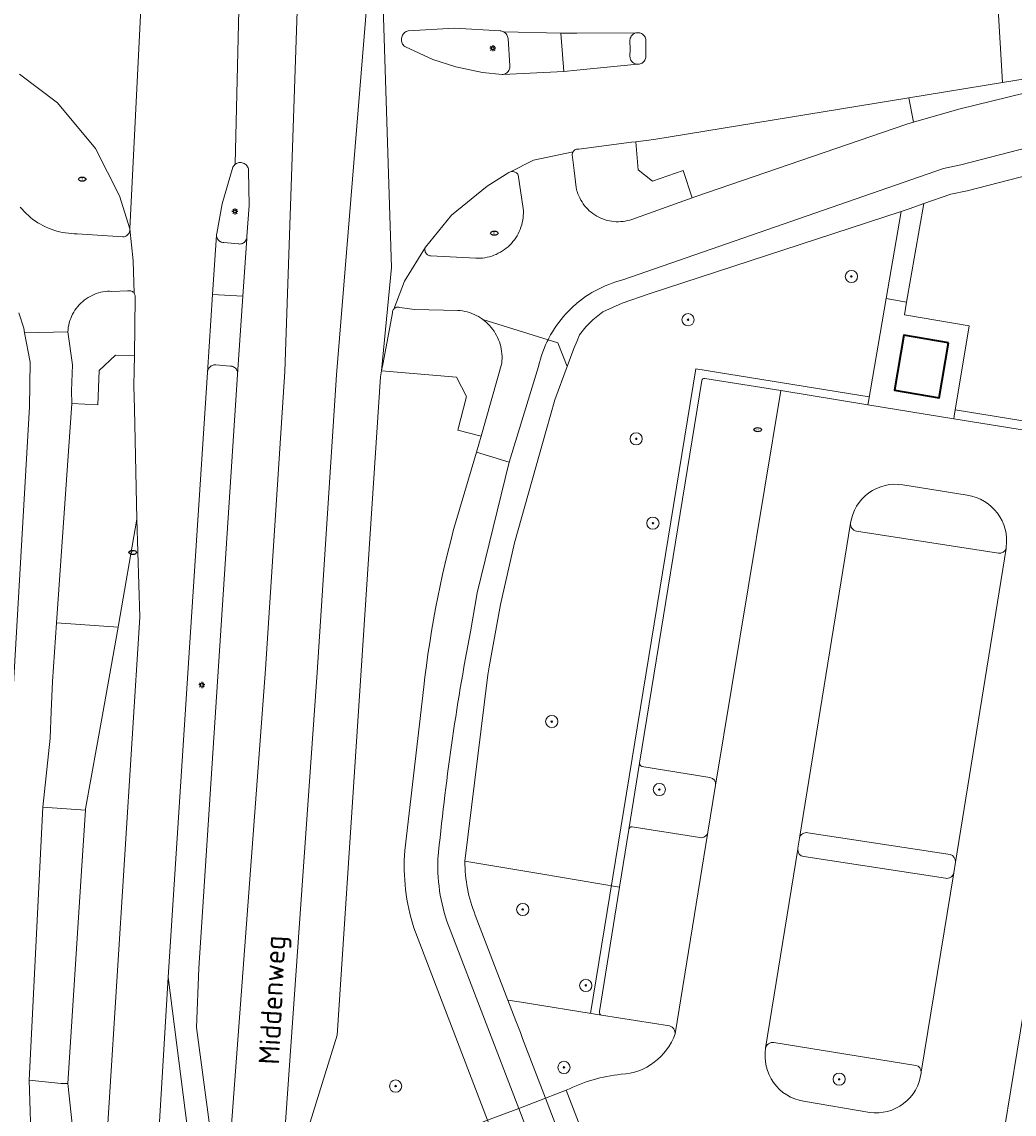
# Model space of a CAD drawing. Header units: metres. Extents: x 152610 to 160096, y 456114 to 462495.
# Tile 603 of 656: x 158464 to 158529, y 460866 to 460938. Entities that reach past the tile are written whole.
import ezdxf
from ezdxf.enums import TextEntityAlignment as Align

# ---------------------------------------------------------------- set-up
doc = ezdxf.new("R2010")
doc.units = ezdxf.units.M
doc.header["$LTSCALE"] = 0.5
doc.layers.get('0').update_dxf_attribs({"linetype": 'CONTINUOUS'})
for name, color, linetype, lineweight in [('B-PV-GR-BEPLANTING_CULTUUR_BODEMBEDEKKER-GV', 251, 'CONTINUOUS', 18), ('B-PV-GR-BOOM-S', 251, 'CONTINUOUS', 25), ('B-PV-IE-MEUBILAIR-S', 251, 'CONTINUOUS', 25), ('B-PV-IE-TERREINAFSCHEIDING_KUNSTMATIG_HEKWERK-G', 251, 'IE-TERREINAFSCHEIDING_KUNSTMATIG-SO', 18), ('B-PV-OG-BEBOUWING-GV', 6, 'CONTINUOUS', 35), ('B-PV-OG-TERREIN_BEGROEID-GV', 251, 'CONTINUOUS', 18), ('B-PV-OG-TOPOGRAFIE-T18', 1, 'CONTINUOUS', 18), ('B-PV-OG-WEG-GV', 251, 'CONTINUOUS', 18), ('B-PV-VH-GESLOTENVERHARDING_ASFALT-GV', 251, 'CONTINUOUS', 18), ('B-PV-VH-OPENVERHARDING_BETONSTRAATSTEEN-GV', 251, 'CONTINUOUS', 18), ('B-PV-VH-OPENVERHARDING_TEGEL-GV', 251, 'CONTINUOUS', 18)]:
    doc.layers.add(name, color=color, linetype=linetype, lineweight=lineweight)
doc.styles.add('NLCS-ISO', font='NLCS-ISO.ttf')
doc.styles.add('NLCS-ISO-M750-T18', font='NLCS-ISO.ttf', dxfattribs={"height": 1.35})
doc.linetypes.add('IE-TERREINAFSCHEIDING_KUNSTMATIG-SO', pattern='A,4,[82,NLCS.SHX,S=0.75,R=90,X=0,Y=0],4,-2', length=10)

# ---------------------------------------------------------------- blocks, each defined once
blk = doc.blocks.new('SIE-MEUBILAIR_PAAL_LICHTMAST-SO')
for points in [[(-0.62, 0), (-1, 0)], [(-0.71, 0.71), (-0.44, 0.44)], [(0, 1), (0, 0.62)], [(0.44, 0.44), (0.71, 0.71)], [(1, 0), (0.62, 0)], [(-0.71, -0.71), (-0.44, -0.44)], [(0, -0.62), (0, -1)], [(0.44, -0.44), (0.71, -0.71)]]:
    blk.add_lwpolyline(points)
blk.add_circle((0, 0), 0.5)
blk = doc.blocks.new('SIE-MEUBILAIR_PUT_RIOOLPUT-SO')
blk.add_ellipse((0, 0), major_axis=(1.25, 0), ratio=0.54)
at = {"style": 'NLCS-ISO'}
blk.add_text('ri', height=0.75, dxfattribs=at).set_placement((-0.04, 0.07), align=Align.MIDDLE_CENTER)
blk = doc.blocks.new('SGR-BOOM_GBKN-SO')
at = {"linetype": 'ByBlock', "lineweight": 18}
h = blk.add_hatch(color=0, dxfattribs=at)
h.dxf.hatch_style = 1
edge = h.paths.add_edge_path()
edge.add_arc((0, 0), 0.25, 0, 360)
at = {"color": 0, "linetype": 'ByBlock', "lineweight": 18}
for radius in [2, 0.25]:
    blk.add_circle((0, 0), radius, dxfattribs=at)
at = {"color": 0, "linetype": 'ByBlock', "lineweight": 18, "style": 'NLCS-ISO'}
blk.add_attdef('SOORT', (2.5, 0), '', height=1.5, dxfattribs=at)

msp = doc.modelspace()

# ---------------------------------------------------------------- linework, layer by layer
at = {"layer": 'B-PV-GR-BEPLANTING_CULTUUR_BODEMBEDEKKER-GV'}
for points in [[(158521.358, 460907.619, 0.422211), (158517.93, 460905.111)], [(158528.123, 460903.533, 0.409818), (158525.57, 460906.945)], [(158517.93, 460905.111, 0.41285), (158518.305, 460904.593)], [(158527.613, 460903.151, 0.403351), (158528.111, 460903.454)], [(158504.25, 460889.174, -0.298649), (158504.094, 460889.382)], [(158509.081, 460887.94, 0.411289), (158508.71, 460888.453)], [(158503.393, 460885.045, -0.391324), (158503.617, 460885.217)], [(158508.046, 460884.517, 0.431553), (158508.57, 460884.857)], [(158515.123, 460884.829, 0.419562), (158514.582, 460884.476)], [(158514.467, 460883.746, 0.412521), (158514.861, 460883.276)], [(158524.797, 460882.899, 0.387941), (158524.443, 460883.4)], [(158524.136, 460881.848, 0.426619), (158524.68, 460882.204)], [(158506.425, 460871.65, 0.37713), (158506.073, 460872.179)], [(158502.896, 460869.006, 0.304201), (158506.425, 460871.65)], [(158512.36, 460870.707, 0.415741), (158514.84, 460867.242)], [(158512.903, 460871.081, 0.417359), (158512.36, 460870.707)], [(158522.552, 460869.144, 0.390467), (158522.208, 460869.587)], [(158499.302, 460867.958, -0.090478), (158502.896, 460869.006)], [(158519.183, 460866.511, 0.420675), (158522.542, 460869.082)]]:
    msp.add_lwpolyline(points, format="xyb", dxfattribs=at)
at = {"layer": 'B-PV-GR-BEPLANTING_CULTUUR_BODEMBEDEKKER-GV', "flags": 128}
for points in [[(158525.57, 460906.945), (158521.358, 460907.619)], [(158518.305, 460904.593), (158527.613, 460903.151)], [(158528.111, 460903.454), (158528.123, 460903.533)], [(158504.094, 460889.382), (158503.393, 460885.045)], [(158508.71, 460888.453), (158504.25, 460889.174)], [(158508.57, 460884.857), (158509.081, 460887.94)], [(158503.617, 460885.217), (158508.046, 460884.517)], [(158514.582, 460884.476), (158514.477, 460883.81), (158514.467, 460883.746)], [(158524.443, 460883.4), (158515.123, 460884.829)], [(158514.861, 460883.276), (158524.136, 460881.848)], [(158524.68, 460882.204), (158524.797, 460882.899)], [(158506.073, 460872.179), (158501.61, 460872.881), (158496.205, 460873.75), (158495.472, 460873.868), (158495.994, 460872.507), (158496.29, 460871.734)], [(158496.29, 460871.734), (158496.439, 460871.347), (158497.938, 460867.438), (158499.302, 460867.958)], [(158522.208, 460869.587), (158512.903, 460871.081)], [(158522.542, 460869.082), (158522.548, 460869.115), (158522.552, 460869.144)], [(158514.84, 460867.242), (158519.183, 460866.511)]]:
    msp.add_lwpolyline(points, dxfattribs=at)
at = {"layer": 'B-PV-IE-TERREINAFSCHEIDING_KUNSTMATIG_HEKWERK-G', "flags": 128}
for points in [[(158519.143, 460913.389), (158507.777, 460915.226), (158500.891, 460872.997)], [(158542.654, 460909.636), (158524.78, 460912.531)]]:
    msp.add_lwpolyline(points, dxfattribs=at)
at = {"layer": 'B-PV-OG-BEBOUWING-GV', "flags": 128}
msp.add_lwpolyline([(158524.342, 460916.927), (158521.425, 460917.428), (158520.804, 460913.825), (158523.719, 460913.322)], close=True, dxfattribs=at)
at = {"layer": 'B-PV-OG-TERREIN_BEGROEID-GV', "flags": 128}
for points in [[(158522.038, 460931.379), (158521.734, 460932.966), (158505.026, 460930.241), (158503.859, 460930.102), (158504.02, 460928.261), (158504.944, 460927.516), (158506.965, 460928.204), (158507.542, 460926.415), (158507.732, 460926.483), (158521.614, 460931.256)], [(158533.258, 460927.748), (158530.387, 460928.137), (158525.559, 460926.882), (158524.484, 460926.656), (158522.718, 460926.042), (158521.596, 460919.592), (158521.452, 460918.762), (158525.7, 460918.033), (158524.712, 460912.126), (158524.683, 460911.95), (158532.697, 460910.652), (158532.726, 460913.197)], [(158471.007, 460916.093), (158469.76, 460916.111), (158468.691, 460915.106), (158468.611, 460912.859), (158466.902, 460912.943), (158465.907, 460898.581), (158469.941, 460898.302), (158469.965, 460898.439), (158471.169, 460905.374), (158471.014, 460912.592), (158470.976, 460914.106), (158470.992, 460915.11)]]:
    msp.add_lwpolyline(points, close=True, dxfattribs=at)
for points in [[(158513.358, 460913.793), (158519.054, 460912.869), (158519.091, 460913.086), (158520.254, 460919.823), (158521.238, 460925.528), (158504.735, 460920.141), (158502.968, 460919.528), (158501.696, 460918.946), (158501.042, 460918.436), (158500.583, 460917.969), (158500.166, 460917.446), (158500.014, 460917.059), (158499.792, 460916.552), (158499.351, 460915.373), (158498.546, 460913.193), (158497.978, 460911.192), (158495.914, 460903.817), (158494.991, 460899.776), (158494.253, 460895.697), (158494.212, 460895.431), (158494.171, 460895.164), (158492.66, 460882.968), (158497.63, 460882.129), (158502.784, 460881.259), (158503.393, 460885.045), (158504.094, 460889.382), (158508.182, 460914.451)], [(158493.421, 460909.754), (158493.721, 460910.816), (158492.2, 460911.207), (158492.764, 460913.416), (158492.097, 460914.678), (158487.197, 460915.083), (158487.118, 460914.689), (158484.295, 460871.56), (158482.528, 460865.863), (158480.993, 460859.989), (158480.214, 460855.965), (158480.059, 460855.162), (158478.098, 460842.559), (158477.631, 460833.449), (158478.344, 460833.449), (158478.344, 460833.238), (158478.344, 460832.377)], [(158508.377, 460914.598), (158513.358, 460913.793)], [(158488.715, 460883.656), (158489.96, 460894.387), (158490.037, 460895.029), (158490.135, 460895.78), (158490.24, 460896.53), (158490.354, 460897.279), (158490.475, 460898.026), (158490.604, 460898.773), (158490.741, 460899.517), (158490.886, 460900.261), (158491.039, 460901.002), (158491.199, 460901.742), (158491.368, 460902.481), (158491.544, 460903.217), (158491.728, 460903.952), (158491.92, 460904.685), (158492.119, 460905.415), (158493.421, 460909.754)], [(158502.784, 460881.259), (158497.63, 460882.129), (158492.66, 460882.968)], [(158501.474, 460873.114), (158502.784, 460881.259)], [(158493.338, 460879.431), (158495.472, 460873.868), (158496.205, 460873.75), (158501.61, 460872.881)], [(158488.841, 460863.972), (158492.792, 460865.477), (158494.145, 460865.993), (158489.308, 460878.602)], [(158467.065, 460864.542), (158466.645, 460868.4), (158466.217, 460868.406), (158464.107, 460868.622), (158464.261, 460863.85)]]:
    msp.add_lwpolyline(points, dxfattribs=at)
at = {"layer": 'B-PV-OG-TERREIN_BEGROEID-GV'}
for points in [[(158508.182, 460914.451, -0.375937), (158508.377, 460914.598)], [(158489.308, 460878.602, -0.093601), (158488.715, 460883.656)], [(158492.66, 460882.968, 0.095572), (158493.338, 460879.431)], [(158501.61, 460872.881, -0.444285), (158501.474, 460873.114)]]:
    msp.add_lwpolyline(points, format="xyb", dxfattribs=at)
at = {"layer": 'B-PV-OG-WEG-GV', "flags": 128}
msp.add_lwpolyline([(158463.523, 460925.82), (158463.649, 460925.671), (158463.78, 460925.528), (158463.917, 460925.391), (158464.06, 460925.259), (158464.207, 460925.133), (158464.36, 460925.014), (158464.518, 460924.901), (158464.68, 460924.794), (158464.847, 460924.695), (158465.017, 460924.602), (158465.192, 460924.516), (158465.369, 460924.438), (158465.55, 460924.367), (158465.733, 460924.303), (158465.919, 460924.247), (158466.107, 460924.199), (158466.297, 460924.159), (158466.488, 460924.126), (158466.681, 460924.101), (158466.874, 460924.084), (158467.068, 460924.076), (158467.262, 460924.075), (158470.257, 460923.863), (158470.279, 460923.865), (158470.34, 460923.876), (158470.399, 460923.895), (158470.455, 460923.922), (158470.508, 460923.955), (158470.555, 460923.995), (158470.597, 460924.041), (158470.633, 460924.091), (158470.662, 460924.146), (158470.684, 460924.205), (158470.698, 460924.265), (158470.705, 460924.327), (158470.703, 460924.389), (158470.024, 460926.545), (158468.45, 460929.666), (158465.963, 460932.639), (158463.485, 460934.522)], dxfattribs=at)
at = {"layer": 'B-PV-VH-GESLOTENVERHARDING_ASFALT-GV', "flags": 128}
for points in [[(158476.642, 460818.377), (158477.631, 460833.449), (158478.098, 460842.559), (158480.059, 460855.162), (158480.214, 460855.965), (158482.988, 460895.317), (158484.247, 460914.825), (158486.988, 460948.497), (158482.122, 460948.893), (158482.058, 460948.894), (158482.008, 460948.902), (158480.854, 460915.044), (158479.595, 460895.536), (158476.759, 460857.499), (158476.641, 460855.02), (158476.31, 460852.56), (158474.74, 460842.554), (158473.875, 460830.75), (158473.15, 460818.25), (158469.87, 460795.632), (158473.329, 460795.352), (158476.5, 460816.544), (158476.522, 460816.743)], [(158487.197, 460915.083), (158487.856, 460921.865), (158486.988, 460948.497), (158484.247, 460914.825), (158482.988, 460895.317), (158480.214, 460855.965), (158480.993, 460859.989), (158482.528, 460865.863), (158484.295, 460871.56), (158487.118, 460914.689)], [(158488.938, 460937.371), (158491.97, 460937.535), (158494.973, 460937.369), (158495.014, 460937.363), (158495.08, 460937.347), (158495.144, 460937.324), (158495.204, 460937.293), (158498.941, 460937.202), (158500, 460937.208), (158503.874, 460937.229), (158503.925, 460937.238), (158503.99, 460937.242), (158504.054, 460937.238), (158504.118, 460937.226), (158504.179, 460937.206), (158504.238, 460937.179), (158504.293, 460937.145), (158504.343, 460937.104), (158504.388, 460937.057), (158504.427, 460937.006), (158504.459, 460936.949), (158504.484, 460936.89), (158504.501, 460936.827), (158504.511, 460936.763), (158504.513, 460936.72), (158504.513, 460935.683), (158504.507, 460935.619), (158504.494, 460935.556), (158504.473, 460935.495), (158504.444, 460935.437), (158504.408, 460935.383), (158504.366, 460935.334), (158504.319, 460935.291), (158504.266, 460935.253), (158504.209, 460935.223), (158504.149, 460935.2), (158504.086, 460935.185), (158504.022, 460935.177), (158503.958, 460935.177), (158500, 460934.789), (158499.139, 460934.707), (158495.164, 460934.503), (158495.099, 460934.496), (158493.812, 460934.64), (158492.068, 460935.011), (158490.566, 460935.481), (158488.759, 460936.311), (158488.715, 460936.343), (158488.664, 460936.389), (158488.619, 460936.441), (158488.58, 460936.497), (158488.548, 460936.558), (158488.523, 460936.622), (158488.506, 460936.688), (158488.497, 460936.756), (158488.495, 460936.824), (158488.502, 460936.892), (158488.516, 460936.959), (158488.539, 460937.024), (158488.568, 460937.086), (158488.605, 460937.144), (158488.648, 460937.197), (158488.697, 460937.245), (158488.751, 460937.287), (158488.81, 460937.322), (158488.873, 460937.35)], [(158498.941, 460937.202), (158495.204, 460937.293), (158495.26, 460937.256), (158495.312, 460937.211), (158495.357, 460937.162), (158495.397, 460937.107), (158495.43, 460937.048), (158495.455, 460936.985), (158495.474, 460936.92), (158495.484, 460936.853), (158495.611, 460935.063), (158495.611, 460935.003), (158495.603, 460934.938), (158495.587, 460934.874), (158495.564, 460934.813), (158495.533, 460934.755), (158495.496, 460934.701), (158495.452, 460934.652), (158495.402, 460934.609), (158495.348, 460934.572), (158495.29, 460934.541), (158495.228, 460934.519), (158495.164, 460934.503), (158499.139, 460934.707)], [(158496.182, 460866.769), (158494.145, 460865.993), (158496.114, 460860.858), (158498.152, 460861.634)]]:
    msp.add_lwpolyline(points, close=True, dxfattribs=at)
for points in [[(158473.223, 460875.364), (158474.62, 460896.966), (158475.793, 460914.992), (158476.131, 460920.097), (158476.387, 460923.968), (158476.39, 460924.03), (158476.398, 460924.078), (158476.762, 460926.039), (158477.458, 460928.443), (158477.492, 460928.5), (158477.532, 460928.552), (158477.579, 460928.599), (158477.612, 460928.625), (158478.082, 460948.877)], [(158478.082, 460948.877), (158477.612, 460928.625), (158477.631, 460928.639), (158477.687, 460928.674), (158477.747, 460928.701), (158477.81, 460928.721), (158477.875, 460928.733), (158477.941, 460928.737), (158478.007, 460928.733), (158478.072, 460928.721), (158478.135, 460928.702), (158478.195, 460928.674), (158478.252, 460928.64), (158478.304, 460928.6), (158478.35, 460928.553), (158478.391, 460928.501), (158478.425, 460928.444), (158478.452, 460928.384), (158478.472, 460928.321), (158478.484, 460928.256), (158478.487, 460928.214), (158478.527, 460925.921), (158478.375, 460923.89), (158478.372, 460923.828), (158478.361, 460923.766), (158478.11, 460919.988), (158477.77, 460914.857), (158475.238, 460875.963), (158475.083, 460872.067), (158476.357, 460862.443)], [(158476.759, 460857.499), (158479.595, 460895.536), (158480.854, 460915.044), (158482.008, 460948.902)], [(158486.988, 460948.497), (158487.856, 460921.865), (158487.197, 460915.083), (158487.302, 460915.607), (158487.905, 460918.882), (158487.908, 460918.937), (158487.918, 460918.99), (158487.937, 460919.042), (158487.962, 460919.09), (158487.995, 460919.134), (158488.702, 460920.958), (158490.069, 460923.195), (158491.788, 460925.29), (158494.124, 460927.194), (158495.53, 460928.082), (158495.584, 460928.109), (158495.641, 460928.13), (158497.158, 460928.9), (158499.744, 460929.445), (158499.776, 460929.49), (158499.815, 460929.529), (158499.859, 460929.562), (158499.907, 460929.588), (158499.959, 460929.607), (158500, 460929.616), (158500.012, 460929.619), (158500.067, 460929.622), (158500.122, 460929.618), (158503.572, 460930.068), (158503.859, 460930.102), (158505.026, 460930.241), (158521.734, 460932.966), (158527.883, 460933.969), (158527.579, 460939.155)], [(158463.485, 460934.522), (158465.963, 460932.639), (158468.45, 460929.666), (158470.024, 460926.545), (158470.703, 460924.389), (158471.474, 460939.733), (158471.457, 460939.671), (158471.433, 460939.612), (158471.401, 460939.556), (158471.363, 460939.504), (158471.318, 460939.458), (158471.268, 460939.418), (158471.214, 460939.384), (158471.156, 460939.357), (158471.094, 460939.337), (158471.089, 460939.336), (158469.028, 460939.048), (158467.46, 460939.08), (158463.483, 460939.369)], [(158471.474, 460939.733), (158470.703, 460924.389), (158470.926, 460922.303), (158470.994, 460920.171), (158471.023, 460920.123), (158471.044, 460920.071), (158471.058, 460920.017), (158471.064, 460919.961), (158471.062, 460919.905), (158471.007, 460916.093), (158470.992, 460915.11), (158470.976, 460914.106), (158471.014, 460912.592), (158471.169, 460905.374), (158471.355, 460898.956), (158468.344, 460851.266), (158467.848, 460843.48), (158466.429, 460821.959), (158465.268, 460803.454), (158464.781, 460796.044), (158468.21, 460795.766), (158469.391, 460813.485)], [(158527.579, 460939.155), (158527.883, 460933.969), (158535.835, 460935.266)], [(158529.38, 460933.306), (158525.023, 460932.243), (158522.038, 460931.379), (158521.614, 460931.256), (158507.732, 460926.483), (158507.542, 460926.415), (158503.601, 460925.012), (158503.459, 460924.967), (158503.314, 460924.929), (158503.167, 460924.9), (158503.019, 460924.878), (158502.871, 460924.864), (158502.721, 460924.858), (158502.572, 460924.86), (158502.423, 460924.87), (158502.274, 460924.889), (158502.127, 460924.915), (158501.982, 460924.948), (158501.838, 460924.99), (158501.697, 460925.039), (158501.559, 460925.096), (158501.424, 460925.16), (158501.292, 460925.231), (158501.165, 460925.309), (158501.042, 460925.394), (158500.923, 460925.485), (158500.81, 460925.582), (158500.702, 460925.686), (158500.6, 460925.795), (158500.503, 460925.909), (158500.413, 460926.028), (158500.33, 460926.152), (158500.253, 460926.28), (158500.183, 460926.413), (158500.121, 460926.548), (158500.065, 460926.687), (158500.017, 460926.829), (158500, 460926.891), (158499.977, 460926.973), (158499.948, 460927.103), (158499.811, 460928.21), (158499.716, 460929.095), (158499.704, 460929.128), (158499.691, 460929.181), (158499.686, 460929.236), (158499.688, 460929.291), (158499.699, 460929.345), (158499.718, 460929.397), (158499.744, 460929.445), (158497.158, 460928.9), (158495.641, 460928.13), (158495.7, 460928.142), (158495.76, 460928.147), (158495.82, 460928.143), (158495.879, 460928.132), (158495.937, 460928.113), (158495.991, 460928.086), (158496.041, 460928.053), (158496.087, 460928.013), (158496.126, 460927.968), (158496.151, 460927.932), (158496.48, 460925.725), (158496.489, 460925.57), (158496.491, 460925.415), (158496.484, 460925.26), (158496.469, 460925.106), (158496.447, 460924.953), (158496.416, 460924.801), (158496.378, 460924.65), (158496.332, 460924.502), (158496.278, 460924.357), (158496.217, 460924.214), (158496.149, 460924.075), (158496.074, 460923.94), (158495.991, 460923.808), (158495.902, 460923.681), (158495.807, 460923.559), (158495.705, 460923.442), (158495.598, 460923.33), (158495.485, 460923.224), (158495.367, 460923.124), (158495.243, 460923.03), (158495.115, 460922.943), (158494.983, 460922.862), (158494.846, 460922.788), (158494.706, 460922.722), (158494.563, 460922.662), (158494.417, 460922.611), (158494.268, 460922.566), (158494.118, 460922.53), (158493.965, 460922.501), (158493.812, 460922.48), (158493.657, 460922.468), (158493.502, 460922.463), (158493.367, 460922.465), (158490.419, 460922.619), (158490.362, 460922.627), (158490.307, 460922.644), (158490.254, 460922.667), (158490.206, 460922.698), (158490.162, 460922.735), (158490.123, 460922.778), (158490.091, 460922.826), (158490.066, 460922.878), (158490.048, 460922.933), (158490.038, 460922.99), (158490.036, 460923.047), (158490.042, 460923.104), (158490.056, 460923.16), (158490.069, 460923.195), (158488.702, 460920.958), (158487.995, 460919.134), (158488.033, 460919.173), (158488.077, 460919.206), (158488.125, 460919.232), (158488.177, 460919.251), (158488.23, 460919.262), (158488.285, 460919.266), (158488.339, 460919.261), (158488.391, 460919.249), (158489.367, 460919.118), (158492.204, 460919.052), (158492.352, 460919.038), (158492.508, 460919.016), (158492.662, 460918.986), (158492.815, 460918.948), (158492.966, 460918.902), (158493.114, 460918.848), (158493.26, 460918.788), (158493.402, 460918.719), (158493.54, 460918.644), (158493.674, 460918.562), (158493.804, 460918.473), (158493.826, 460918.457), (158498.103, 460917.122), (158498.155, 460917.226), (158498.271, 460917.442), (158498.395, 460917.653), (158498.525, 460917.861), (158498.662, 460918.063), (158498.806, 460918.262), (158498.956, 460918.455), (158499.112, 460918.644), (158499.274, 460918.828), (158499.442, 460919.006), (158499.616, 460919.178), (158499.796, 460919.345), (158499.981, 460919.505), (158500, 460919.521), (158500.171, 460919.66), (158500.365, 460919.808), (158500.565, 460919.95), (158500.769, 460920.085), (158500.978, 460920.214), (158501.19, 460920.335), (158501.407, 460920.45), (158501.627, 460920.558), (158501.85, 460920.658), (158502.077, 460920.751), (158502.306, 460920.836), (158502.539, 460920.914), (158502.773, 460920.984), (158503.01, 460921.047), (158524.014, 460928.347), (158525.158, 460928.587), (158530.211, 460929.901)], [(158532.937, 460895.692), (158535.206, 460910.246), (158532.697, 460910.652), (158524.683, 460911.95), (158519.054, 460912.869), (158513.358, 460913.793), (158509.081, 460887.94), (158508.57, 460884.857), (158506.425, 460871.65)], [(158493.017, 460898), (158493.464, 460900.543), (158495.559, 460909.112), (158493.421, 460909.754), (158492.119, 460905.415), (158491.92, 460904.685), (158491.728, 460903.952), (158491.544, 460903.217), (158491.368, 460902.481), (158491.199, 460901.742), (158491.039, 460901.002), (158490.886, 460900.261), (158490.741, 460899.517), (158490.604, 460898.773), (158490.475, 460898.026), (158490.354, 460897.279), (158490.24, 460896.53), (158490.135, 460895.78), (158490.037, 460895.029), (158489.96, 460894.387), (158488.715, 460883.656)], [(158521.358, 460907.619), (158525.57, 460906.945)], [(158512.36, 460870.707), (158514.467, 460883.746), (158514.477, 460883.81), (158514.582, 460884.476), (158517.93, 460905.111)], [(158528.123, 460903.533), (158528.111, 460903.454), (158524.797, 460882.899), (158524.68, 460882.204), (158522.552, 460869.144)], [(158503.754, 460863.426), (158526.795, 460859.729), (158526.949, 460859.704), (158527.073, 460859.685), (158528, 460865.455), (158528.844, 460870.523), (158529.496, 460874.523), (158529.852, 460876.702), (158530.594, 460881.253), (158532.456, 460892.766), (158532.937, 460895.692)], [(158489.308, 460878.602), (158494.145, 460865.993), (158496.182, 460866.769)], [(158496.182, 460866.769), (158491.683, 460878.476)], [(158469.6, 460814.865), (158473.223, 460875.364)], [(158473.223, 460875.364), (158469.6, 460814.865)], [(158473.15, 460818.25), (158473.875, 460830.75), (158473.533, 460830.749), (158475.196, 460857.728), (158475.191, 460859.942), (158473.223, 460875.364)], [(158522.552, 460869.144), (158522.548, 460869.115), (158522.542, 460869.082)], [(158499.302, 460867.958), (158501.271, 460862.823), (158502.171, 460863.154)], [(158519.183, 460866.511), (158514.84, 460867.242)]]:
    msp.add_lwpolyline(points, dxfattribs=at)
at = {"layer": 'B-PV-VH-GESLOTENVERHARDING_ASFALT-GV'}
for points in [[(158517.93, 460905.111, -0.422211), (158521.358, 460907.619)], [(158525.57, 460906.945, -0.409818), (158528.123, 460903.533)], [(158490.887, 460883.09, -0.022798), (158493.017, 460898)], [(158488.715, 460883.656, 0.093601), (158489.308, 460878.602)], [(158491.683, 460878.476, -0.102739), (158490.887, 460883.09)], [(158506.425, 460871.65, -0.304201), (158502.896, 460869.006)], [(158514.84, 460867.242, -0.415741), (158512.36, 460870.707)], [(158502.896, 460869.006, 0.090478), (158499.302, 460867.958)], [(158522.542, 460869.082, -0.420675), (158519.183, 460866.511)]]:
    msp.add_lwpolyline(points, format="xyb", dxfattribs=at)
at = {"layer": 'B-PV-VH-OPENVERHARDING_BETONSTRAATSTEEN-GV', "flags": 128}
for points in [[(158494.973, 460937.369), (158491.97, 460937.535), (158488.938, 460937.371), (158488.873, 460937.35), (158488.81, 460937.322), (158488.751, 460937.287), (158488.697, 460937.245), (158488.648, 460937.197), (158488.605, 460937.144), (158488.568, 460937.086), (158488.539, 460937.024), (158488.516, 460936.959), (158488.502, 460936.892), (158488.495, 460936.824), (158488.497, 460936.756), (158488.506, 460936.688), (158488.523, 460936.622), (158488.548, 460936.558), (158488.58, 460936.497), (158488.619, 460936.441), (158488.664, 460936.389), (158488.715, 460936.343), (158488.759, 460936.311), (158490.566, 460935.481), (158492.068, 460935.011), (158493.812, 460934.64), (158495.099, 460934.496), (158495.164, 460934.503), (158495.228, 460934.519), (158495.29, 460934.541), (158495.348, 460934.572), (158495.402, 460934.609), (158495.452, 460934.652), (158495.496, 460934.701), (158495.533, 460934.755), (158495.564, 460934.813), (158495.587, 460934.874), (158495.603, 460934.938), (158495.611, 460935.003), (158495.611, 460935.063), (158495.484, 460936.853), (158495.474, 460936.92), (158495.455, 460936.985), (158495.43, 460937.048), (158495.397, 460937.107), (158495.357, 460937.162), (158495.312, 460937.211), (158495.26, 460937.256), (158495.204, 460937.293), (158495.144, 460937.324), (158495.08, 460937.347), (158495.014, 460937.363)], [(158478.007, 460928.733), (158477.941, 460928.737), (158477.875, 460928.733), (158477.81, 460928.721), (158477.747, 460928.701), (158477.687, 460928.674), (158477.631, 460928.639), (158477.612, 460928.625), (158477.579, 460928.599), (158477.532, 460928.552), (158477.492, 460928.5), (158477.458, 460928.443), (158476.762, 460926.039), (158476.398, 460924.078), (158476.39, 460924.03), (158476.387, 460923.968), (158476.391, 460923.906), (158476.404, 460923.845), (158476.424, 460923.786), (158476.452, 460923.731), (158476.487, 460923.679), (158476.528, 460923.633), (158476.574, 460923.591), (158476.626, 460923.557), (158476.682, 460923.529), (158476.74, 460923.509), (158476.801, 460923.496), (158476.863, 460923.491), (158477.836, 460923.401), (158477.849, 460923.4), (158477.911, 460923.398), (158477.973, 460923.405), (158478.033, 460923.42), (158478.092, 460923.442), (158478.146, 460923.471), (158478.197, 460923.508), (158478.243, 460923.55), (158478.282, 460923.598), (158478.316, 460923.651), (158478.342, 460923.707), (158478.361, 460923.766), (158478.372, 460923.828), (158478.375, 460923.89), (158478.527, 460925.921), (158478.487, 460928.214), (158478.484, 460928.256), (158478.472, 460928.321), (158478.452, 460928.384), (158478.425, 460928.444), (158478.391, 460928.501), (158478.35, 460928.553), (158478.304, 460928.6), (158478.252, 460928.64), (158478.195, 460928.674), (158478.135, 460928.702), (158478.072, 460928.721)], [(158495.82, 460928.143), (158495.76, 460928.147), (158495.7, 460928.142), (158495.641, 460928.13), (158495.584, 460928.109), (158495.53, 460928.082), (158494.124, 460927.194), (158491.788, 460925.29), (158490.069, 460923.195), (158490.056, 460923.16), (158490.042, 460923.104), (158490.036, 460923.047), (158490.038, 460922.99), (158490.048, 460922.933), (158490.066, 460922.878), (158490.091, 460922.826), (158490.123, 460922.778), (158490.162, 460922.735), (158490.206, 460922.698), (158490.254, 460922.667), (158490.307, 460922.644), (158490.362, 460922.627), (158490.419, 460922.619), (158493.367, 460922.465), (158493.502, 460922.463), (158493.657, 460922.468), (158493.812, 460922.48), (158493.965, 460922.501), (158494.118, 460922.53), (158494.268, 460922.566), (158494.417, 460922.611), (158494.563, 460922.662), (158494.706, 460922.722), (158494.846, 460922.788), (158494.983, 460922.862), (158495.115, 460922.943), (158495.243, 460923.03), (158495.367, 460923.124), (158495.485, 460923.224), (158495.598, 460923.33), (158495.705, 460923.442), (158495.807, 460923.559), (158495.902, 460923.681), (158495.991, 460923.808), (158496.074, 460923.94), (158496.149, 460924.075), (158496.217, 460924.214), (158496.278, 460924.357), (158496.332, 460924.502), (158496.378, 460924.65), (158496.416, 460924.801), (158496.447, 460924.953), (158496.469, 460925.106), (158496.484, 460925.26), (158496.491, 460925.415), (158496.489, 460925.57), (158496.48, 460925.725), (158496.151, 460927.932), (158496.126, 460927.968), (158496.087, 460928.013), (158496.041, 460928.053), (158495.991, 460928.086), (158495.937, 460928.113), (158495.879, 460928.132)], [(158476.391, 460923.906), (158476.387, 460923.968), (158476.131, 460920.097), (158478.11, 460919.988), (158478.361, 460923.766), (158478.342, 460923.707), (158478.316, 460923.651), (158478.282, 460923.598), (158478.243, 460923.55), (158478.197, 460923.508), (158478.146, 460923.471), (158478.092, 460923.442), (158478.033, 460923.42), (158477.973, 460923.405), (158477.911, 460923.398), (158477.849, 460923.4), (158477.836, 460923.401), (158476.863, 460923.491), (158476.801, 460923.496), (158476.74, 460923.509), (158476.682, 460923.529), (158476.626, 460923.557), (158476.574, 460923.591), (158476.528, 460923.633), (158476.487, 460923.679), (158476.452, 460923.731), (158476.424, 460923.786), (158476.404, 460923.845)], [(158470.713, 460920.338), (158470.657, 460920.341), (158470.601, 460920.335), (158470.56, 460920.325), (158469.538, 460920.298), (158469.37, 460920.318), (158469.242, 460920.31), (158469.092, 460920.294), (158468.944, 460920.27), (158468.797, 460920.238), (158468.651, 460920.198), (158468.508, 460920.151), (158468.368, 460920.096), (158468.231, 460920.034), (158468.098, 460919.964), (158467.968, 460919.888), (158467.843, 460919.805), (158467.722, 460919.715), (158467.606, 460919.619), (158467.496, 460919.517), (158467.391, 460919.409), (158467.292, 460919.295), (158467.199, 460919.177), (158467.112, 460919.054), (158467.032, 460918.926), (158466.959, 460918.795), (158466.894, 460918.659), (158466.835, 460918.521), (158466.784, 460918.379), (158466.74, 460918.235), (158466.704, 460918.089), (158466.676, 460917.941), (158466.656, 460917.792), (158466.645, 460917.649), (158466.946, 460915.481), (158466.882, 460913.788), (158466.902, 460912.943), (158468.611, 460912.859), (158468.691, 460915.106), (158469.76, 460916.111), (158471.007, 460916.093), (158471.062, 460919.905), (158471.064, 460919.961), (158471.058, 460920.017), (158471.044, 460920.071), (158471.023, 460920.123), (158470.994, 460920.171), (158470.959, 460920.215), (158470.918, 460920.253), (158470.872, 460920.285), (158470.822, 460920.31), (158470.768, 460920.328)], [(158478.11, 460919.988), (158476.131, 460920.097), (158475.793, 460914.992), (158475.799, 460915.055), (158475.812, 460915.117), (158475.834, 460915.177), (158475.862, 460915.234), (158475.898, 460915.286), (158475.94, 460915.334), (158475.987, 460915.376), (158476.04, 460915.412), (158476.096, 460915.441), (158476.156, 460915.463), (158476.218, 460915.477), (158476.281, 460915.483), (158476.344, 460915.481), (158476.351, 460915.48), (158477.278, 460915.404), (158477.341, 460915.399), (158477.403, 460915.386), (158477.463, 460915.365), (158477.52, 460915.337), (158477.573, 460915.302), (158477.621, 460915.26), (158477.663, 460915.213), (158477.699, 460915.161), (158477.729, 460915.104), (158477.751, 460915.045), (158477.765, 460914.983), (158477.771, 460914.92), (158477.77, 460914.857)], [(158466.645, 460868.4), (158467.065, 460864.542), (158468.344, 460851.266), (158471.355, 460898.956), (158471.169, 460905.374), (158469.965, 460898.439), (158469.941, 460898.302), (158468.914, 460892.551), (158467.813, 460886.386), (158467.81, 460886.313), (158467.532, 460882.343)], [(158497.938, 460867.438), (158499.907, 460862.303), (158501.271, 460862.823), (158499.302, 460867.958)]]:
    msp.add_lwpolyline(points, close=True, dxfattribs=at)
for points in [[(158463.425, 460918.899), (158463.753, 460917.894), (158463.813, 460917.578), (158466.644, 460917.642), (158466.645, 460917.649), (158466.656, 460917.792), (158466.676, 460917.941), (158466.704, 460918.089), (158466.74, 460918.235), (158466.784, 460918.379), (158466.835, 460918.521), (158466.894, 460918.659), (158466.959, 460918.795), (158467.032, 460918.926), (158467.112, 460919.054), (158467.199, 460919.177), (158467.292, 460919.295), (158467.391, 460919.409), (158467.496, 460919.517), (158467.606, 460919.619), (158467.722, 460919.715), (158467.843, 460919.805), (158467.968, 460919.888), (158468.098, 460919.964), (158468.231, 460920.034), (158468.368, 460920.096), (158468.508, 460920.151), (158468.651, 460920.198), (158468.797, 460920.238), (158468.944, 460920.27), (158469.092, 460920.294), (158469.242, 460920.31), (158469.37, 460920.318), (158469.538, 460920.298), (158470.56, 460920.325), (158470.601, 460920.335), (158470.657, 460920.341), (158470.713, 460920.338), (158470.768, 460920.328), (158470.822, 460920.31), (158470.872, 460920.285), (158470.918, 460920.253), (158470.959, 460920.215), (158470.994, 460920.171), (158470.926, 460922.303), (158470.703, 460924.389), (158470.705, 460924.327), (158470.698, 460924.265), (158470.684, 460924.205), (158470.662, 460924.146), (158470.633, 460924.091), (158470.597, 460924.041), (158470.555, 460923.995), (158470.508, 460923.955), (158470.455, 460923.922), (158470.399, 460923.895), (158470.34, 460923.876), (158470.279, 460923.865), (158470.257, 460923.863), (158467.262, 460924.075), (158467.068, 460924.076), (158466.874, 460924.084), (158466.681, 460924.101), (158466.488, 460924.126), (158466.297, 460924.159), (158466.107, 460924.199), (158465.919, 460924.247), (158465.733, 460924.303), (158465.55, 460924.367), (158465.369, 460924.438), (158465.192, 460924.516), (158465.017, 460924.602), (158464.847, 460924.695), (158464.68, 460924.794), (158464.518, 460924.901), (158464.36, 460925.014), (158464.207, 460925.133), (158464.06, 460925.259), (158463.917, 460925.391), (158463.78, 460925.528), (158463.649, 460925.671), (158463.523, 460925.82)], [(158464.261, 460863.85), (158464.107, 460868.622), (158465.009, 460886.507), (158465.488, 460891.018), (158465.56, 460892.783), (158465.641, 460894.744), (158465.907, 460898.581), (158466.902, 460912.943), (158466.882, 460913.788), (158466.946, 460915.481), (158466.645, 460917.649), (158466.644, 460917.642), (158463.813, 460917.578), (158464.177, 460915.656), (158464.138, 460912.74), (158462.739, 460888.509)], [(158476.357, 460862.443), (158475.083, 460872.067), (158475.238, 460875.963), (158477.77, 460914.857), (158477.771, 460914.92), (158477.765, 460914.983), (158477.751, 460915.045), (158477.729, 460915.104), (158477.699, 460915.161), (158477.663, 460915.213), (158477.621, 460915.26), (158477.573, 460915.302), (158477.52, 460915.337), (158477.463, 460915.365), (158477.403, 460915.386), (158477.341, 460915.399), (158477.278, 460915.404), (158476.351, 460915.48), (158476.344, 460915.481), (158476.281, 460915.483), (158476.218, 460915.477), (158476.156, 460915.463), (158476.096, 460915.441), (158476.04, 460915.412), (158475.987, 460915.376), (158475.94, 460915.334), (158475.898, 460915.286), (158475.862, 460915.234), (158475.834, 460915.177), (158475.812, 460915.117), (158475.799, 460915.055), (158475.793, 460914.992), (158474.62, 460896.966), (158473.223, 460875.364), (158475.191, 460859.942)], [(158508.182, 460914.451), (158504.094, 460889.382)], [(158509.081, 460887.94), (158513.358, 460913.793), (158508.377, 460914.598)], [(158517.93, 460905.111), (158514.582, 460884.476)], [(158527.613, 460903.151), (158518.305, 460904.593)], [(158524.797, 460882.899), (158528.111, 460903.454)], [(158504.25, 460889.174), (158508.71, 460888.453)], [(158503.393, 460885.045), (158502.784, 460881.259), (158501.474, 460873.114)], [(158508.046, 460884.517), (158503.617, 460885.217)], [(158506.425, 460871.65), (158508.57, 460884.857)], [(158515.123, 460884.829), (158524.443, 460883.4)], [(158514.467, 460883.746), (158512.36, 460870.707)], [(158524.136, 460881.848), (158514.861, 460883.276)], [(158522.552, 460869.144), (158524.68, 460882.204)], [(158501.61, 460872.881), (158506.073, 460872.179)], [(158512.903, 460871.081), (158522.208, 460869.587)]]:
    msp.add_lwpolyline(points, dxfattribs=at)
at = {"layer": 'B-PV-VH-OPENVERHARDING_BETONSTRAATSTEEN-GV'}
for points in [[(158508.377, 460914.598, 0.375937), (158508.182, 460914.451)], [(158518.305, 460904.593, -0.41285), (158517.93, 460905.111)], [(158528.111, 460903.454, -0.403351), (158527.613, 460903.151)], [(158504.094, 460889.382, 0.298649), (158504.25, 460889.174)], [(158508.71, 460888.453, -0.411289), (158509.081, 460887.94)], [(158503.617, 460885.217, 0.391324), (158503.393, 460885.045)], [(158508.57, 460884.857, -0.431553), (158508.046, 460884.517)], [(158514.582, 460884.476, -0.419562), (158515.123, 460884.829)], [(158514.861, 460883.276, -0.412521), (158514.467, 460883.746)], [(158524.443, 460883.4, -0.387941), (158524.797, 460882.899)], [(158524.68, 460882.204, -0.426619), (158524.136, 460881.848)], [(158501.474, 460873.114, 0.444285), (158501.61, 460872.881)], [(158506.073, 460872.179, -0.37713), (158506.425, 460871.65)], [(158512.36, 460870.707, -0.417359), (158512.903, 460871.081)], [(158522.208, 460869.587, -0.390467), (158522.552, 460869.144)]]:
    msp.add_lwpolyline(points, format="xyb", dxfattribs=at)
at = {"layer": 'B-PV-VH-OPENVERHARDING_TEGEL-GV', "flags": 128}
for points in [[(158503.861, 460937.226), (158503.874, 460937.229), (158500, 460937.208), (158498.941, 460937.202), (158499.139, 460934.707), (158500, 460934.789), (158503.958, 460935.177), (158503.894, 460935.185), (158503.831, 460935.202), (158503.771, 460935.225), (158503.715, 460935.256), (158503.662, 460935.294), (158503.615, 460935.338), (158503.574, 460935.387), (158503.539, 460935.442), (158503.511, 460935.5), (158503.49, 460935.561), (158503.477, 460935.624), (158503.472, 460935.688), (158503.472, 460935.696), (158503.481, 460936.158), (158503.465, 460936.7), (158503.467, 460936.765), (158503.477, 460936.829), (158503.494, 460936.891), (158503.519, 460936.951), (158503.551, 460937.007), (158503.59, 460937.058), (158503.635, 460937.105), (158503.686, 460937.146), (158503.741, 460937.18), (158503.8, 460937.207)], [(158504.054, 460937.238), (158503.99, 460937.242), (158503.925, 460937.238), (158503.874, 460937.229), (158503.861, 460937.226), (158503.8, 460937.207), (158503.741, 460937.18), (158503.686, 460937.146), (158503.635, 460937.105), (158503.59, 460937.058), (158503.551, 460937.007), (158503.519, 460936.951), (158503.494, 460936.891), (158503.477, 460936.829), (158503.467, 460936.765), (158503.465, 460936.7), (158503.481, 460936.158), (158503.472, 460935.696), (158503.472, 460935.688), (158503.477, 460935.624), (158503.49, 460935.561), (158503.511, 460935.5), (158503.539, 460935.442), (158503.574, 460935.387), (158503.615, 460935.338), (158503.662, 460935.294), (158503.715, 460935.256), (158503.771, 460935.225), (158503.831, 460935.202), (158503.894, 460935.185), (158503.958, 460935.177), (158504.022, 460935.177), (158504.086, 460935.185), (158504.149, 460935.2), (158504.209, 460935.223), (158504.266, 460935.253), (158504.319, 460935.291), (158504.366, 460935.334), (158504.408, 460935.383), (158504.444, 460935.437), (158504.473, 460935.495), (158504.494, 460935.556), (158504.507, 460935.619), (158504.513, 460935.683), (158504.513, 460936.72), (158504.511, 460936.763), (158504.501, 460936.827), (158504.484, 460936.89), (158504.459, 460936.949), (158504.427, 460937.006), (158504.388, 460937.057), (158504.343, 460937.104), (158504.293, 460937.145), (158504.238, 460937.179), (158504.179, 460937.206), (158504.118, 460937.226)], [(158535.875, 460934.194), (158535.835, 460935.266), (158527.883, 460933.969), (158521.734, 460932.966), (158522.038, 460931.379), (158525.023, 460932.243), (158529.38, 460933.306), (158530.652, 460933.617), (158535.87, 460934.194)], [(158504.02, 460928.261), (158503.859, 460930.102), (158503.572, 460930.068), (158500.122, 460929.618), (158500.067, 460929.622), (158500.012, 460929.619), (158500, 460929.616), (158499.959, 460929.607), (158499.907, 460929.588), (158499.859, 460929.562), (158499.815, 460929.529), (158499.776, 460929.49), (158499.744, 460929.445), (158499.718, 460929.397), (158499.699, 460929.345), (158499.688, 460929.291), (158499.686, 460929.236), (158499.691, 460929.181), (158499.704, 460929.128), (158499.716, 460929.095), (158499.811, 460928.21), (158499.948, 460927.103), (158499.977, 460926.973), (158500, 460926.891), (158500.017, 460926.829), (158500.065, 460926.687), (158500.121, 460926.548), (158500.183, 460926.413), (158500.253, 460926.28), (158500.33, 460926.152), (158500.413, 460926.028), (158500.503, 460925.909), (158500.6, 460925.795), (158500.702, 460925.686), (158500.81, 460925.582), (158500.923, 460925.485), (158501.042, 460925.394), (158501.165, 460925.309), (158501.292, 460925.231), (158501.424, 460925.16), (158501.559, 460925.096), (158501.697, 460925.039), (158501.838, 460924.99), (158501.982, 460924.948), (158502.127, 460924.915), (158502.274, 460924.889), (158502.423, 460924.87), (158502.572, 460924.86), (158502.721, 460924.858), (158502.871, 460924.864), (158503.019, 460924.878), (158503.167, 460924.9), (158503.314, 460924.929), (158503.459, 460924.967), (158503.601, 460925.012), (158507.542, 460926.415), (158506.965, 460928.204), (158504.944, 460927.516)], [(158522.718, 460926.042), (158521.819, 460925.73), (158521.238, 460925.528), (158520.254, 460919.823), (158521.596, 460919.592)], [(158525.7, 460918.033), (158521.452, 460918.762), (158521.596, 460919.592), (158520.254, 460919.823), (158519.091, 460913.086), (158519.054, 460912.869), (158524.683, 460911.95), (158524.712, 460912.126)], [(158488.339, 460919.261), (158488.285, 460919.266), (158488.23, 460919.262), (158488.177, 460919.251), (158488.125, 460919.232), (158488.077, 460919.206), (158488.033, 460919.173), (158487.995, 460919.134), (158487.962, 460919.09), (158487.937, 460919.042), (158487.918, 460918.99), (158487.908, 460918.937), (158487.905, 460918.882), (158487.302, 460915.607), (158487.197, 460915.083), (158492.097, 460914.678), (158492.764, 460913.416), (158492.2, 460911.207), (158493.721, 460910.816), (158495.069, 460915.584), (158495.084, 460915.741), (158495.091, 460915.898), (158495.09, 460916.056), (158495.081, 460916.213), (158495.064, 460916.37), (158495.039, 460916.525), (158495.006, 460916.679), (158494.966, 460916.831), (158494.918, 460916.981), (158494.862, 460917.129), (158494.799, 460917.273), (158494.728, 460917.414), (158494.651, 460917.551), (158494.567, 460917.684), (158494.475, 460917.813), (158494.378, 460917.937), (158494.275, 460918.055), (158494.165, 460918.168), (158494.05, 460918.276), (158493.93, 460918.378), (158493.826, 460918.457), (158493.804, 460918.473), (158493.674, 460918.562), (158493.54, 460918.644), (158493.402, 460918.719), (158493.26, 460918.788), (158493.114, 460918.848), (158492.966, 460918.902), (158492.815, 460918.948), (158492.662, 460918.986), (158492.508, 460919.016), (158492.352, 460919.038), (158492.204, 460919.052), (158489.367, 460919.118), (158488.391, 460919.249)], [(158498.103, 460917.122), (158493.826, 460918.457), (158493.93, 460918.378), (158494.05, 460918.276), (158494.165, 460918.168), (158494.275, 460918.055), (158494.378, 460917.937), (158494.475, 460917.813), (158494.567, 460917.684), (158494.651, 460917.551), (158494.728, 460917.414), (158494.799, 460917.273), (158494.862, 460917.129), (158494.918, 460916.981), (158494.966, 460916.831), (158495.006, 460916.679), (158495.039, 460916.525), (158495.064, 460916.37), (158495.081, 460916.213), (158495.09, 460916.056), (158495.091, 460915.898), (158495.084, 460915.741), (158495.069, 460915.584), (158493.721, 460910.816), (158493.421, 460909.754), (158495.559, 460909.112), (158497.485, 460915.38), (158497.487, 460915.39), (158497.544, 460915.628), (158497.609, 460915.865), (158497.681, 460916.098), (158497.761, 460916.33), (158497.848, 460916.559), (158497.943, 460916.784), (158498.045, 460917.007)], [(158524.342, 460916.927), (158523.719, 460913.322), (158520.804, 460913.825), (158521.425, 460917.428)], [(158468.914, 460892.551), (158469.941, 460898.302), (158465.907, 460898.581), (158465.641, 460894.744), (158465.56, 460892.783), (158465.488, 460891.018), (158465.009, 460886.507), (158467.81, 460886.313), (158467.813, 460886.386)], [(158467.81, 460886.313), (158465.009, 460886.507), (158464.107, 460868.622), (158466.217, 460868.406), (158466.645, 460868.4), (158467.532, 460882.343)], [(158496.182, 460866.769), (158498.152, 460861.634), (158499.907, 460862.303), (158497.938, 460867.438)]]:
    msp.add_lwpolyline(points, close=True, dxfattribs=at)
for points in [[(158530.211, 460929.901), (158525.158, 460928.587), (158524.014, 460928.347), (158503.01, 460921.047), (158502.773, 460920.984), (158502.539, 460920.914), (158502.306, 460920.836), (158502.077, 460920.751), (158501.85, 460920.658), (158501.627, 460920.558), (158501.407, 460920.45), (158501.19, 460920.335), (158500.978, 460920.214), (158500.769, 460920.085), (158500.565, 460919.95), (158500.365, 460919.808), (158500.171, 460919.66), (158500, 460919.521), (158499.981, 460919.505), (158499.796, 460919.345), (158499.616, 460919.178), (158499.442, 460919.006), (158499.274, 460918.828), (158499.112, 460918.644), (158498.956, 460918.455), (158498.806, 460918.262), (158498.662, 460918.063), (158498.525, 460917.861), (158498.395, 460917.653), (158498.271, 460917.442), (158498.155, 460917.226), (158498.103, 460917.122), (158498.749, 460916.921), (158499.351, 460915.373), (158499.792, 460916.552), (158500.014, 460917.059), (158500.166, 460917.446), (158500.583, 460917.969), (158501.042, 460918.436), (158501.696, 460918.946), (158502.968, 460919.528), (158504.735, 460920.141), (158521.238, 460925.528), (158521.819, 460925.73), (158522.718, 460926.042), (158524.484, 460926.656), (158525.559, 460926.882), (158530.387, 460928.137)], [(158462.739, 460888.509), (158464.138, 460912.74), (158464.177, 460915.656), (158463.813, 460917.578), (158463.753, 460917.894), (158463.425, 460918.899)], [(158492.66, 460882.968), (158494.171, 460895.164), (158494.212, 460895.431), (158494.253, 460895.697), (158494.991, 460899.776), (158495.914, 460903.817), (158497.978, 460911.192), (158498.546, 460913.193), (158499.351, 460915.373), (158498.749, 460916.921), (158498.103, 460917.122), (158498.045, 460917.007), (158497.943, 460916.784), (158497.848, 460916.559), (158497.761, 460916.33), (158497.681, 460916.098), (158497.609, 460915.865), (158497.544, 460915.628), (158497.487, 460915.39), (158497.485, 460915.38), (158495.559, 460909.112), (158493.464, 460900.543), (158493.017, 460898)], [(158491.683, 460878.476), (158496.182, 460866.769), (158497.938, 460867.438), (158496.439, 460871.347), (158496.29, 460871.734), (158495.994, 460872.507), (158495.472, 460873.868), (158493.338, 460879.431)], [(158528.844, 460870.523), (158528, 460865.455), (158557.312, 460860.766), (158556.928, 460858.364), (158557.519, 460858.26), (158559.486, 460857.914), (158559.125, 460855.829), (158575.867, 460852.849), (158574.829, 460846.872), (158572.06, 460845.044), (158578.453, 460844.152), (158576.958, 460846.667), (158578.279, 460854.545), (158616.307, 460847.908)]]:
    msp.add_lwpolyline(points, dxfattribs=at)
at = {"layer": 'B-PV-VH-OPENVERHARDING_TEGEL-GV'}
for points in [[(158493.017, 460898, 0.022798), (158490.887, 460883.09)], [(158490.887, 460883.09, 0.102739), (158491.683, 460878.476)], [(158493.338, 460879.431, -0.095572), (158492.66, 460882.968)]]:
    msp.add_lwpolyline(points, format="xyb", dxfattribs=at)

# ---------------------------------------------------------------- block references
at = {"layer": 'B-PV-GR-BOOM-S', "xscale": 0.2, "yscale": 0.2, "zscale": 0.2}
for p in [(158517.978, 460921.274), (158507.276, 460918.44), (158503.882, 460910.635), (158504.976, 460905.108), (158498.348, 460892.11), (158505.398, 460887.66), (158496.446, 460879.805), (158500.577, 460874.828), (158499.148, 460869.456), (158488.12, 460868.233), (158517.179, 460868.683)]:
    msp.add_blockref('SGR-BOOM_GBKN-SO', p, dxfattribs=at)
at = {"layer": 'B-PV-IE-MEUBILAIR-S', "xscale": 0.2, "yscale": 0.2, "zscale": 0.2}
for name, p in [('SIE-MEUBILAIR_PAAL_LICHTMAST-SO', (158494.485, 460936.228)), ('SIE-MEUBILAIR_PUT_RIOOLPUT-SO', (158467.591, 460927.648)), ('SIE-MEUBILAIR_PAAL_LICHTMAST-SO', (158477.588, 460925.532)), ('SIE-MEUBILAIR_PUT_RIOOLPUT-SO', (158494.585, 460924.109)), ('SIE-MEUBILAIR_PUT_RIOOLPUT-SO', (158511.845, 460911.233)), ('SIE-MEUBILAIR_PUT_RIOOLPUT-SO', (158470.895, 460903.192)), ('SIE-MEUBILAIR_PAAL_LICHTMAST-SO', (158475.42, 460894.51))]:
    msp.add_blockref(name, p, dxfattribs=at)

# ---------------------------------------------------------------- texts
at = {"layer": 'B-PV-OG-TOPOGRAFIE-T18', "style": 'NLCS-ISO-M750-T18'}
msp.add_text('Middenweg', height=1.35, rotation=87.1, dxfattribs=at).set_placement((158480.223, 460873.868), align=Align.MIDDLE)

doc.saveas('drawing.dxf')
